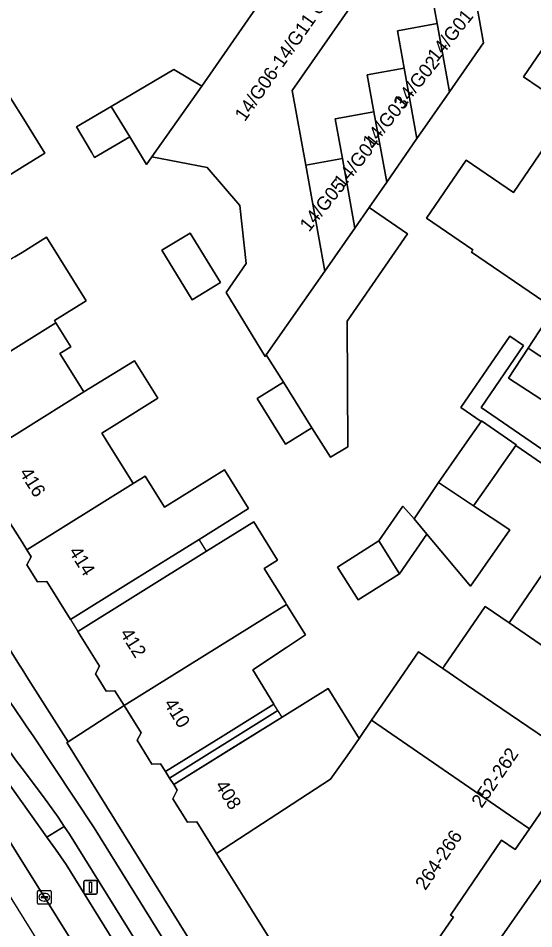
# Model space of a CAD drawing. Extents: x 159664 to 160323, y 385312 to 386115.
# Drawn here: x 159999.7 to 160037.6, y 385347.8 to 385414.8 of the extents above; entities that cross this region are included whole.
import ezdxf

# ---------------------------------------------------------------- set-up
doc = ezdxf.new("R2010")
doc.units = 0
for name, color, linetype in [('IMGEO_Berm_open', 7, 'Continuous'), ('IMGEO_Erf', 7, 'Continuous'), ('IMGEO_Fietspad_gesloten', 7, 'Continuous'), ('IMGEO_Kolk', 7, 'Continuous'), ('IMGEO_Lichtmast', 7, 'Continuous'), ('IMGEO_OVBaan_open', 7, 'Continuous'), ('IMGEO_Pand', 7, 'Continuous'), ('IMGEO_Pand_nummerreeks', 7, 'Continuous'), ('IMGEO_Pand_overbouw', 7, 'Continuous'), ('IMGEO_Rijbaan_regionaal_gesloten', 7, 'Continuous'), ('IMGEO_Voetpad_open', 7, 'Continuous')]:
    doc.layers.add(name, color=color, linetype=linetype)

msp = doc.modelspace()

# ---------------------------------------------------------------- linework, layer by layer
at = {"layer": 'IMGEO_Berm_open'}
msp.add_lwpolyline([(159967.428, 385409.147), (159975.37, 385396.389), (159984.872, 385381.136), (159997.55, 385360.707), (159998.646, 385359.01), (160001.826, 385354.526), (160003.112, 385355.323), (160002.657, 385355.992), (160001.587, 385357.489), (160000, 385359.568), (159999.514, 385360.205), (159996.782, 385364.134), (159985.85, 385381.693), (159976.662, 385396.431)], dxfattribs=at)
at = {"layer": 'IMGEO_Erf'}
for points in [[(160033.087, 385417.788), (160033.954, 385412.991), (160031.44, 385409.368), (160029.469, 385406.527), (160029.055, 385405.93), (160026.829, 385402.722), (160025.547, 385400.874), (160028.367, 385398.918), (160023.916, 385392.502), (160023.976, 385383.257), (160022.682, 385382.497), (160021.331, 385384.651), (160019.388, 385383.449), (160017.299, 385386.804), (160019.232, 385388), (160017.969, 385390.015), (160017.883, 385389.891), (160015.015, 385394.604), (160016.494, 385396.736), (160016.028, 385401.013), (160013.629, 385403.801), (160009.555, 385404.58), (160009.169, 385404.024), (160007.924, 385406.061), (160005.343, 385404.532), (160005.102, 385404.938), (160004.016, 385406.791), (160006.558, 385408.297), (160011.16, 385411.023), (160013.217, 385409.794), (160025.229, 385427.108)], [(160028.52, 385421.918), (160019.881, 385409.465), (160020.872, 385403.98), (160023.57, 385404.468), (160023.043, 385407.382), (160025.893, 385407.898), (160025.401, 385410.619), (160028.119, 385411.111), (160027.62, 385413.874), (160030.53, 385414.401), (160030.018, 385417.233)], [(160038.383, 385393.956), (160033.069, 385397.582), (160033.176, 385397.74), (160029.753, 385400.075), (160032.667, 385404.345), (160036.148, 385401.97), (160040.34, 385408.113), (160036.883, 385410.472), (160041.677, 385417.498)], [(159998.59, 385409.813), (160000, 385407.551), (160001.675, 385404.864), (160000, 385403.82), (159996.653, 385401.735)], [(159999.462, 385397.227), (160000, 385397.563), (160001.792, 385398.68), (160004.717, 385393.986), (160002.389, 385392.535), (160002.496, 385392.364), (160003.587, 385390.613), (160002.788, 385390.115), (160004.548, 385387.292), (160008.284, 385389.577), (160009.993, 385386.834), (160006.976, 385384.954), (160005.862, 385384.26), (160006.111, 385383.861), (160006.266, 385383.612), (160008.026, 385380.788), (160008.177, 385380.545), (160009.06, 385381.095), (160010.484, 385378.809), (160014.889, 385381.554), (160016.664, 385378.707), (160013.02, 385376.436), (160007.809, 385373.188), (160003.565, 385370.543), (160001.822, 385373.339), (160001.132, 385373.316), (160000.356, 385374.561), (160000.67, 385375.15), (160000.347, 385375.669), (160000, 385376.225), (159998.978, 385377.865)], [(160038.174, 385386.753), (160035.792, 385388.313), (160037.228, 385390.506), (160038.848, 385392.98)], [(160042.076, 385379.411), (160036.324, 385383.356), (160035.097, 385381.6), (160034.901, 385381.319), (160033.22, 385378.912), (160035.888, 385377.148), (160032.983, 385372.997), (160029.774, 385376.831), (160027.779, 385373.916), (160024.737, 385371.992), (160023.211, 385374.404), (160026.253, 385376.329), (160028.012, 385378.876), (160028.847, 385377.94), (160030.637, 385380.62), (160032.558, 385383.372), (160033.77, 385385.108), (160032.273, 385386.135), (160035.886, 385391.402), (160036.899, 385390.708), (160033.769, 385386.142), (160040.664, 385381.415)], [(159989.492, 385383.697), (159999.826, 385367.177), (160000, 385366.895), (160000.478, 385366.12), (160003.391, 385361.547), (160007.509, 385364.204), (160006.827, 385365.299), (160006.189, 385365.277), (160005.393, 385366.554), (160005.695, 385367.121), (160004.105, 385369.672), (160008.349, 385372.317), (160013.562, 385375.566), (160017.046, 385377.738), (160018.803, 385374.92), (160017.81, 385374.301), (160019.371, 385371.796), (160019.459, 385371.655), (160020.854, 385369.417), (160019.446, 385368.479), (160016.969, 385366.83), (160018.533, 385364.321), (160014.8, 385361.995), (160010.556, 385359.35), (160010.86, 385358.876), (160011.165, 385358.402), (160015.409, 385361.047), (160019.129, 385363.365), (160022.512, 385365.474), (160024.804, 385361.797), (160025.719, 385363.131), (160029.166, 385368.155), (160030.947, 385366.939), (160031.062, 385367.107), (160034.083, 385371.505), (160035.831, 385370.305), (160038.955, 385374.86)]]:
    msp.add_lwpolyline(points, dxfattribs=at)
msp.add_lwpolyline([(160012.365, 385398.981), (160014.594, 385395.336), (160012.519, 385394.067), (160010.29, 385397.712)], close=True, dxfattribs=at)
at = {"layer": 'IMGEO_Fietspad_gesloten'}
msp.add_lwpolyline([(159961.359, 385421.012), (159976.662, 385396.431), (159985.85, 385381.693), (159996.782, 385364.134), (159999.514, 385360.205), (160000, 385359.568), (160001.587, 385357.489), (160002.657, 385355.992), (160003.112, 385355.323), (160003.504, 385354.748), (160010.71, 385343.142), (160016.085, 385334.484), (160017.493, 385335.553), (160005.302, 385355.225), (160000.869, 385361.901), (160000.314, 385362.72), (160000, 385363.152), (159998.621, 385365.225), (159987.783, 385382.601), (159978.519, 385397.433), (159962.98, 385422.389)], dxfattribs=at)
at = {"layer": 'IMGEO_Kolk'}
for p, q in [((160001.144, 385349.68), (160001.144, 385350.532)), ((160001.219, 385350.606), (160002.071, 385350.606)), ((160001.446, 385350.149), (160001.844, 385350.149)), ((160001.632, 385350.386), (160001.657, 385350.386)), ((160002.145, 385350.532), (160002.145, 385349.68)), ((160002.071, 385349.606), (160001.219, 385349.606)), ((160001.403, 385350.1), (160001.403, 385350.112)), ((160001.841, 385350.063), (160001.443, 385350.063)), ((160001.655, 385349.826), (160001.63, 385349.826)), ((160001.887, 385350.112), (160001.887, 385350.1))]:
    msp.add_line(p, q, dxfattribs=at)
for points in [[(160001.144, 385349.68), (160001.144, 385350.532)], [(160001.219, 385350.606), (160002.071, 385350.606)], [(160002.145, 385350.532), (160002.145, 385349.68)], [(160002.071, 385349.606), (160001.219, 385349.606)]]:
    msp.add_lwpolyline(points, dxfattribs=at)
for centre, radius, start, end in [((160001.221, 385350.53), 0.0765, 91.55205, 178.44795), ((160001.221, 385350.53), 0.0765, 91.55205, 178.44795), ((160001.443, 385350.109), 0.0403, 85.87752, 175.75265), ((160001.848, 385350.111), 0.0386, 1.73085, 96.63898), ((160002.069, 385350.53), 0.0765, 1.55205, 88.44795), ((160002.069, 385350.53), 0.0765, 1.55205, 88.44795), ((160001.221, 385349.682), 0.0765, 181.55205, 268.44795), ((160001.221, 385349.682), 0.0765, 181.55205, 268.44795), ((160001.44, 385350.099), 0.0366, 178.93798, 274.71019), ((160001.844, 385350.106), 0.043, 264.86636, 352.45326), ((160002.069, 385349.682), 0.0765, 271.55205, 358.44795), ((160002.069, 385349.682), 0.0765, 271.55205, 358.44795)]:
    msp.add_arc(centre, radius, start, end, dxfattribs=at)
for centre, major_axis, ratio, start_param, end_param in [((160001.631, 385350.106), (-0.387, 0.002), 0.722429, 4.712389, 7.853982), ((160001.656, 385350.106), (-0.39, 0.002), 0.717154, 1.570796, 4.712389)]:
    msp.add_ellipse(centre, major_axis=major_axis, ratio=ratio, start_param=start_param, end_param=end_param, dxfattribs=at)
at = {"layer": 'IMGEO_Lichtmast'}
for p, q in [((160004.542, 385350.437), (160004.542, 385351.237)), ((160004.542, 385351.237), (160004.542, 385350.437)), ((160004.642, 385351.337), (160005.432, 385351.337)), ((160005.432, 385351.337), (160004.642, 385351.337)), ((160005.532, 385351.237), (160005.532, 385350.437)), ((160005.532, 385350.437), (160005.532, 385351.237)), ((160005.432, 385350.337), (160004.642, 385350.337)), ((160004.642, 385350.337), (160005.432, 385350.337))]:
    msp.add_line(p, q, dxfattribs=at)
msp.add_lwpolyline([(160004.962, 385351.212), (160005.112, 385351.212), (160005.112, 385350.462), (160004.962, 385350.462), (160004.962, 385351.212)], dxfattribs=at)
for centre, start, end in [((160004.642, 385351.237), 90, 180), ((160004.642, 385351.237), 90, 180), ((160005.432, 385351.237), 0, 90), ((160005.432, 385351.237), 360, 90), ((160004.642, 385350.437), 180, 270), ((160004.642, 385350.437), 180, 270), ((160005.432, 385350.437), 270, 0), ((160005.432, 385350.437), 270, 0)]:
    msp.add_arc(centre, 0.1, start, end, dxfattribs=at)
at = {"layer": 'IMGEO_OVBaan_open'}
for points in [[(160001.826, 385354.526), (159998.646, 385359.01), (159996.765, 385357.908), (160000, 385352.734), (160001.644, 385350.105), (160011.094, 385334.958), (160012.65, 385332.484), (160013.587, 385331.225), (160014.761, 385332.635)], [(160014.022, 385332.834), (160011.842, 385338.45), (160011.693, 385338.834), (160009.512, 385342.399), (160009.483, 385342.446), (160003.249, 385352.505), (160002.472, 385353.647), (160001.871, 385354.462), (160001.826, 385354.526)]]:
    msp.add_lwpolyline(points, dxfattribs=at)
at = {"layer": 'IMGEO_Pand'}
for points in [[(160020.872, 385403.98), (160019.881, 385409.465), (160028.52, 385421.918), (160031.37, 385426.026), (160031.833, 385426.109), (160031.079, 385430.28), (160030.564, 385431.373), (160026.659, 385428.251), (160025.229, 385427.108), (160013.217, 385409.794), (160009.555, 385404.58), (160013.629, 385403.801), (160016.028, 385401.013), (160016.494, 385396.736), (160015.015, 385394.604), (160017.883, 385389.891), (160017.969, 385390.015), (160022.284, 385396.172)], [(160050.389, 385411.553), (160041.677, 385417.498), (160036.883, 385410.472), (160040.34, 385408.113), (160036.148, 385401.97), (160032.667, 385404.345), (160029.753, 385400.075), (160033.176, 385397.74), (160033.069, 385397.582), (160038.383, 385393.956), (160041.127, 385397.978), (160045.743, 385404.743)], [(160031.44, 385409.368), (160033.954, 385412.991), (160033.087, 385417.788), (160030.018, 385417.233), (160030.53, 385414.401)], [(160029.469, 385406.527), (160031.44, 385409.368), (160030.53, 385414.401), (160027.62, 385413.874), (160028.119, 385411.111), (160029.055, 385405.93)], [(160028.119, 385411.111), (160025.401, 385410.619), (160025.893, 385407.898), (160026.829, 385402.722), (160029.055, 385405.93)], [(160013.217, 385409.794), (160011.16, 385411.023), (160006.558, 385408.297), (160007.924, 385406.061), (160009.169, 385404.024), (160009.555, 385404.58)], [(159996.653, 385401.735), (160000, 385403.82), (160001.675, 385404.864), (160000, 385407.551), (159998.59, 385409.813), (159984.547, 385401.061), (159987.599, 385396.164)], [(160006.558, 385408.297), (160004.016, 385406.791), (160005.102, 385404.938), (160005.343, 385404.532), (160007.924, 385406.061)], [(160025.547, 385400.874), (160026.829, 385402.722), (160025.893, 385407.898), (160023.043, 385407.382), (160023.57, 385404.468), (160024.48, 385399.336)], [(160023.57, 385404.468), (160020.872, 385403.98), (160022.284, 385396.172), (160024.48, 385399.336)], [(160023.916, 385392.502), (160028.367, 385398.918), (160025.547, 385400.874), (160024.48, 385399.336), (160022.284, 385396.172), (160017.969, 385390.015), (160019.232, 385388), (160021.331, 385384.651), (160022.682, 385382.497), (160023.976, 385383.257)], [(160004.717, 385393.986), (160001.792, 385398.68), (160000, 385397.563), (159999.462, 385397.227), (159998.711, 385396.759), (159998.818, 385396.587), (159990.553, 385391.43), (159991.723, 385389.552), (159991.316, 385388.789), (159992.168, 385387.423), (159992.993, 385387.451), (159993.444, 385386.728), (160002.496, 385392.364), (160002.389, 385392.535)], [(160010.29, 385397.712), (160012.519, 385394.067), (160014.594, 385395.336), (160012.365, 385398.981)], [(160002.496, 385392.364), (159993.444, 385386.728), (159994.493, 385385.044), (159994.084, 385384.276), (159994.896, 385382.973), (159995.92, 385382.735), (159996.286, 385382.148), (160000, 385384.461), (160004.548, 385387.292), (160002.788, 385390.115), (160003.587, 385390.613)], [(160041.452, 385391.169), (160038.848, 385392.98), (160037.228, 385390.506), (160039.813, 385388.813)], [(160039.813, 385388.813), (160037.228, 385390.506), (160035.792, 385388.313), (160038.174, 385386.753), (160038.316, 385386.66), (160038.377, 385386.62)], [(160006.111, 385383.861), (160005.862, 385384.26), (160006.976, 385384.954), (160009.993, 385386.834), (160008.284, 385389.577), (160004.548, 385387.292), (160000, 385384.461), (159996.286, 385382.148), (159997.683, 385379.907), (159997.373, 385379.325), (159998.297, 385377.842), (159998.978, 385377.865), (160000, 385376.225), (160000.347, 385375.669), (160008.177, 385380.545), (160008.026, 385380.788), (160006.266, 385383.612)], [(160019.232, 385388), (160017.299, 385386.804), (160019.388, 385383.449), (160021.331, 385384.651)], [(160036.324, 385383.356), (160036.353, 385383.398), (160033.814, 385385.171), (160033.77, 385385.108), (160032.558, 385383.372), (160030.637, 385380.62), (160033.22, 385378.912), (160034.901, 385381.319), (160035.097, 385381.6)], [(160016.664, 385378.707), (160014.889, 385381.554), (160010.484, 385378.809), (160009.06, 385381.095), (160008.177, 385380.545), (160000.347, 385375.669), (160000.67, 385375.15), (160000.356, 385374.561), (160001.132, 385373.316), (160001.822, 385373.339), (160003.565, 385370.543), (160007.809, 385373.188), (160013.02, 385376.436)], [(160033.22, 385378.912), (160030.637, 385380.62), (160028.847, 385377.94), (160029.774, 385376.831), (160032.983, 385372.997), (160035.888, 385377.148)], [(160029.774, 385376.831), (160028.847, 385377.94), (160028.012, 385378.876), (160026.253, 385376.329), (160027.779, 385373.916)], [(160018.024, 385370.76), (160019.459, 385371.655), (160019.371, 385371.796), (160017.81, 385374.301), (160018.803, 385374.92), (160017.046, 385377.738), (160013.562, 385375.566), (160008.349, 385372.317), (160004.105, 385369.672), (160005.695, 385367.121), (160005.393, 385366.554), (160006.189, 385365.277), (160006.827, 385365.299), (160007.509, 385364.204)], [(160026.253, 385376.329), (160023.211, 385374.404), (160024.737, 385371.992), (160027.779, 385373.916)], [(160038.955, 385374.86), (160035.831, 385370.305), (160043.083, 385365.324), (160043.538, 385365.987), (160044.198, 385366.11), (160044.816, 385367.011), (160044.669, 385367.799), (160046.131, 385369.931)], [(160016.969, 385366.83), (160019.446, 385368.479), (160020.854, 385369.417), (160019.459, 385371.655), (160018.024, 385370.76), (160007.509, 385364.204), (160008.754, 385362.207), (160008.46, 385361.655), (160009.548, 385359.909), (160010.194, 385359.931), (160010.556, 385359.35), (160014.8, 385361.995), (160018.533, 385364.321)], [(160035.831, 385370.305), (160034.083, 385371.505), (160031.062, 385367.107), (160030.947, 385366.939), (160031.413, 385366.621), (160032.699, 385365.739), (160039.804, 385360.909), (160039.976, 385360.792), (160043.083, 385365.324)], [(160032.699, 385365.739), (160031.413, 385366.621), (160030.947, 385366.939), (160029.166, 385368.155), (160025.719, 385363.131), (160036.329, 385355.827), (160037.334, 385355.135), (160039.507, 385358.314), (160038.5, 385359.002), (160039.804, 385360.909)], [(160023.915, 385360.502), (160024.804, 385361.797), (160022.512, 385365.474), (160019.129, 385363.365), (160015.409, 385361.047), (160011.165, 385358.402), (160011.425, 385357.985), (160011.091, 385357.359), (160012.164, 385355.636), (160012.86, 385355.66), (160014.309, 385353.336), (160022.701, 385358.796)], [(160035.283, 385354.297), (160036.29, 385353.608), (160037.334, 385355.135), (160036.329, 385355.827), (160025.719, 385363.131), (160024.804, 385361.797), (160023.915, 385360.502), (160022.701, 385358.796), (160014.309, 385353.336), (160016.89, 385349.195), (160022.934, 385339.497), (160025.329, 385339.312), (160031.648, 385348.524), (160031.734, 385348.65), (160031.522, 385348.796)]]:
    msp.add_lwpolyline(points, close=True, dxfattribs=at)
at = {"layer": 'IMGEO_Pand_overbouw'}
for points in [[(160013.02, 385376.436), (160007.809, 385373.188), (160003.565, 385370.543), (160004.105, 385369.672), (160008.349, 385372.317), (160013.562, 385375.566)], [(160018.533, 385364.321), (160014.8, 385361.995), (160010.556, 385359.35), (160010.86, 385358.876), (160018.831, 385363.843)], [(160010.86, 385358.876), (160011.165, 385358.402), (160019.129, 385363.365), (160018.831, 385363.843)]]:
    msp.add_lwpolyline(points, close=True, dxfattribs=at)
at = {"layer": 'IMGEO_Rijbaan_regionaal_gesloten'}
msp.add_lwpolyline([(159944.177, 385438.518), (159999.247, 385349.951), (160011.909, 385329.563), (160013.587, 385331.225), (160012.65, 385332.484), (160011.094, 385334.958), (160001.644, 385350.105), (160000, 385352.734), (159996.765, 385357.908), (159992.335, 385364.993), (159983.035, 385379.873), (159973.906, 385394.529), (159965.156, 385408.606), (159963.75, 385410.852), (159961.523, 385414.409), (159961.243, 385414.85)], dxfattribs=at)
at = {"layer": 'IMGEO_Voetpad_open'}
for points in [[(160125.579, 385478.539), (160125.358, 385478.69), (160120.131, 385471.065), (160097.88, 385438.542), (160097.326, 385437.733), (160085.057, 385419.799), (160084.51, 385419.001), (160066.005, 385391.953), (160065.508, 385391.227), (160053.007, 385372.955), (160052.525, 385372.25), (160043.184, 385358.597), (160041.586, 385356.262), (160038.222, 385351.416), (160034.072, 385345.486), (160024.043, 385330.992), (160022.199, 385331.074), (160024.444, 385328.62)], [(159962.98, 385422.389), (159978.519, 385397.433), (159987.783, 385382.601), (159998.621, 385365.225), (160000, 385363.152), (160000.314, 385362.72), (160000.869, 385361.901), (160005.302, 385355.225), (160017.493, 385335.553), (160020.82, 385330.185)], [(160024.444, 385328.62), (160022.199, 385331.074), (160003.303, 385361.491), (160003.391, 385361.547), (160000.478, 385366.12), (160000, 385366.895), (159999.826, 385367.177), (159989.492, 385383.697)], [(160022.934, 385339.497), (160016.89, 385349.195), (160014.309, 385353.336), (160012.86, 385355.66), (160012.164, 385355.636), (160011.091, 385357.359), (160011.425, 385357.985), (160011.165, 385358.402), (160010.86, 385358.876), (160010.556, 385359.35), (160010.194, 385359.931), (160009.548, 385359.909), (160008.46, 385361.655), (160008.754, 385362.207), (160007.509, 385364.204), (160003.391, 385361.547), (160003.303, 385361.491), (160022.199, 385331.074)], [(160034.072, 385345.486), (160038.222, 385351.416), (160041.586, 385356.262), (160043.184, 385358.597), (160039.976, 385360.792), (160039.804, 385360.909), (160038.5, 385359.002), (160039.507, 385358.314), (160037.334, 385355.135), (160036.29, 385353.608), (160035.283, 385354.297), (160031.522, 385348.796), (160031.734, 385348.65), (160031.648, 385348.524), (160025.329, 385339.312)]]:
    msp.add_lwpolyline(points, dxfattribs=at)
for points in [[(160045.614, 385378.02), (160042.559, 385380.115), (160040.664, 385381.415), (160033.769, 385386.142), (160036.899, 385390.708), (160035.886, 385391.402), (160032.273, 385386.135), (160033.77, 385385.108), (160033.814, 385385.171), (160036.353, 385383.398), (160036.324, 385383.356), (160042.076, 385379.411), (160045.133, 385377.314), (160049.256, 385374.486), (160052.525, 385372.25), (160053.007, 385372.955), (160049.738, 385375.192)], [(160003.504, 385354.748), (160003.112, 385355.323), (160001.826, 385354.526), (160001.871, 385354.462), (160002.472, 385353.647), (160003.249, 385352.505), (160009.483, 385342.446), (160009.512, 385342.399), (160010.71, 385343.142)]]:
    msp.add_lwpolyline(points, close=True, dxfattribs=at)

# ---------------------------------------------------------------- texts
at = {"layer": 'IMGEO_Pand_nummerreeks'}
for s, rotation, p in [('14/G06-14/G11 en 14B-K', 55.04978, (160016.389, 385407.129)), ('14/G01', 51.1155, (160030.513, 385411.511)), ('14/G02', 51.1155, (160028.026, 385408.085)), ('14/G03', 51.1155, (160025.736, 385405.162)), ('14/G04', 51.1155, (160023.625, 385402.234)), ('14/G05', 51.1155, (160021.114, 385399.015)), ('416', 302.0797, (159999.769, 385381.338)), ('414', 302.12553, (160003.406, 385375.536)), ('412', 302.00521, (160007.171, 385369.52)), ('410', 302.00521, (160010.399, 385364.354)), ('252-262', 55.6342, (160033.81, 385356.607)), ('408', 301.82187, (160014.171, 385358.338)), ('264-266', 55.63993, (160029.672, 385350.556))]:
    msp.add_text(s, height=1, rotation=rotation, dxfattribs=at).set_placement(p)

doc.saveas('drawing.dxf')
